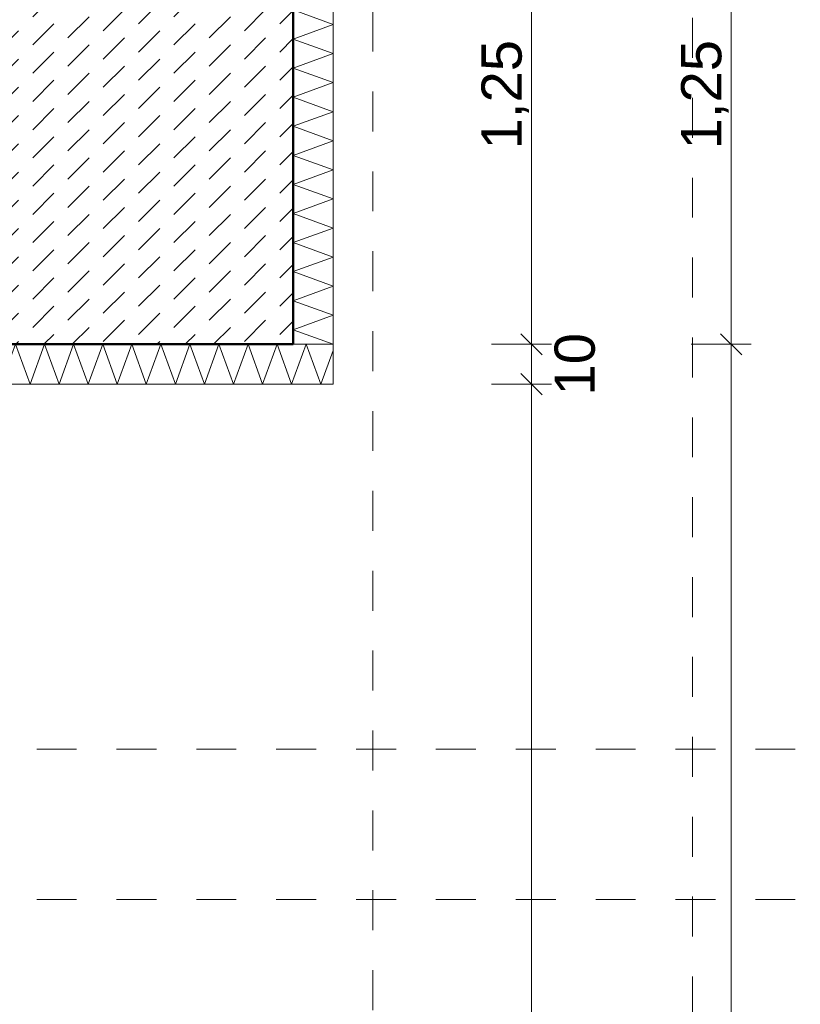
# Model space of a CAD drawing. Header units: metres. Extents: x -273 to 6, y -183 to 13.
# Tile 350 of 379: x 0.14 to 2.1, y -14.6 to -12.13. Entities that reach past the tile are written whole.
import ezdxf

# ---------------------------------------------------------------- set-up
doc = ezdxf.new("R2010")
doc.units = ezdxf.units.M
doc.header["$LTSCALE"] = 0.05
doc.header["$PDMODE"] = 1
doc.header["$PDSIZE"] = -2
doc.linetypes.add('Dash Style-1', pattern=[1.999894, 0.999947, -0.999947])
doc.linetypes.add('ISO-03 Gestrichelt mit Abstand-3', pattern=[1.524, 0.6096, -0.9144])
doc.layers.get('0').update_dxf_attribs({"lineweight": 25})
for name, color, linetype, lineweight, true_color in [('00 -Bauelemente -Beton unbewehrt', 7, 'Continuous', 9, 0xf7e06e), ('00 -Bauelemente -Dämmung innen', 7, 'Continuous', 9, 0xff7fe6), ('30 -32 Gründung- 2 Flachgründungen u. Bodenplatten', 7, 'Continuous', 9, 0xff6633), ('40 -41 Abwasser_Wasser_Gas- 1 Abwasser + sanitäre Anlagen', 7, 'Continuous', 9, 0xff6633), ('70 -72 Beschriftung- 1 Beschriftung allgemein', 7, 'Continuous', 9, 0xff6633), ('70 -76 Bemaßung- 2 Allgemein', 7, 'Continuous', 5, 0x6666cc)]:
    doc.layers.add(name, color=color, linetype=linetype, lineweight=lineweight, true_color=true_color)
doc.layers.add('Keine', color=7, linetype='Continuous', lineweight=9)
doc.styles.add('Arial', font='arial.ttf')
doc.dimstyles.new('k+k_klein', dxfattribs={"dimtxt": 0.100689, "dimasz": 0.05302, "dimexe": 0.05, "dimexo": 0.15, "dimgap": 0.005, "dimtad": 1, "dimdec": 3, "dimtxsty": 'Arial', "dimblk": 'VW_SLASH-2', "dimblk1": 'VW_SLASH-2', "dimblk2": 'VW_SLASH-2', "dimcen": 0, "dimdle": 0.025, "dimadec": 3, "dimazin": 0, "dimtfac": 0.75, "dimtdec": 3, "dimtix": 1, "dimtmove": 0, "dimatfit": 0, "dimldrblk": 'VW_FILLEDARROW', "dimfxl": 0.1, "dimfxlon": 1, "dimfrac": 2, "dimtolj": 1, "dimarcsym": 0})

# ---------------------------------------------------------------- blocks, each defined once
blk = doc.blocks.new('Gruppe-1224')
at = {"color": 255, "linetype": 'Continuous', "lineweight": 5}
blk.add_wipeout([(0.929, -12.947), (0.929, -7.347), (0.829, -7.347), (0.829, -12.947)], dxfattribs=at).dxf.layer = '00 -Bauelemente -Dämmung innen'
blk = doc.blocks.new('Gruppe-1225')
at = {"layer": '00 -Bauelemente -Dämmung innen', "color": 7, "transparency": 33554687, "flags": 128}
blk.add_lwpolyline([(0.929, -12.947), (0.829, -12.9106), (0.929, -12.8742), (0.829, -12.8379), (0.929, -12.8015), (0.829, -12.7651), (0.929, -12.7287), (0.829, -12.6923), (0.929, -12.6559), (0.829, -12.6195), (0.929, -12.5831), (0.829, -12.5467), (0.929, -12.5103), (0.829, -12.4739), (0.929, -12.4375), (0.829, -12.4011), (0.929, -12.3647), (0.829, -12.3283), (0.929, -12.2919), (0.829, -12.2555), (0.929, -12.2191), (0.829, -12.1827), (0.929, -12.1463), (0.829, -12.1099)], dxfattribs=at)
blk = doc.blocks.new('Gruppe-1226')
at = {"layer": '00 -Bauelemente -Dämmung innen', "color": 7, "linetype": 'Continuous', "lineweight": 9, "transparency": 33554687}
blk.add_line((0.829, -12.947), (0.929, -12.947), dxfattribs=at)
blk = doc.blocks.new('Gruppe-1228')
at = {"color": 7, "transparency": 33554687}
blk.add_blockref('Gruppe-1226', (0, 0), dxfattribs=at)
blk = doc.blocks.new('Gruppe-1229')
at = {"layer": '00 -Bauelemente -Dämmung innen', "color": 7, "linetype": 'Continuous', "lineweight": 9, "transparency": 33554687}
blk.add_line((0.829, -7.347), (0.829, -12.947), dxfattribs=at)
blk = doc.blocks.new('Gruppe-1230')
at = {"layer": '00 -Bauelemente -Dämmung innen', "color": 7, "linetype": 'Continuous', "lineweight": 9, "transparency": 33554687}
blk.add_line((0.929, -12.947), (0.929, -7.347), dxfattribs=at)
blk = doc.blocks.new('Gruppe-1231')
at = {"color": 7, "transparency": 33554687}
for name in ['Gruppe-1229', 'Gruppe-1230']:
    blk.add_blockref(name, (0, 0), dxfattribs=at)
blk = doc.blocks.new('Gruppe-1232')
at = {"layer": '00 -Bauelemente -Dämmung innen', "color": 7}
blk.add_blockref('Gruppe-1224', (0, 0), dxfattribs=at)
at = {"color": 7, "transparency": 33554687}
for name in ['Gruppe-1228', 'Gruppe-1231']:
    blk.add_blockref(name, (0, 0), dxfattribs=at)
at = {"layer": '00 -Bauelemente -Dämmung innen', "color": 7, "transparency": 33554687}
blk.add_blockref('Gruppe-1225', (0, 0), dxfattribs=at)
blk = doc.blocks.new('Gruppe-1233')
at = {"layer": '00 -Bauelemente -Dämmung innen', "color": 7, "transparency": 33554687}
blk.add_blockref('Gruppe-1232', (0, 0), dxfattribs=at)
at = {"layer": '00 -Bauelemente -Dämmung innen', "color": 0, "flags": 1}
for tag in ['prm0_value', 'prm1_value', 'prm2_value', 'prm3_value', 'prm4_value', 'prm5_value', 'prm6_value', 'IFC_UUID', 'instanceID', 'prm0_name', 'prm0_type', 'prm1_name', 'prm1_type', 'prm2_name', 'prm2_type', 'prm3_name', 'prm3_type', 'prm4_name', 'prm4_type', 'prm5_name', 'prm5_type', 'prm6_name', 'prm6_type']:
    blk.add_attdef(tag, (0.829, -12.947), '', height=0.00018, dxfattribs=at)
blk = doc.blocks.new('Gruppe-1234')
at = {"color": 255, "linetype": 'Continuous', "lineweight": 5}
blk.add_wipeout([(-0.121, -13.047), (0.929, -13.047), (0.929, -12.947), (-0.121, -12.947)], dxfattribs=at).dxf.layer = '00 -Bauelemente -Dämmung innen'
blk = doc.blocks.new('Gruppe-1235')
at = {"layer": '00 -Bauelemente -Dämmung innen', "color": 7, "transparency": 33554687, "flags": 128}
blk.add_lwpolyline([(-0.121, -13.047), (-0.0846, -12.947), (-0.0482, -13.047), (-0.0118, -12.947), (0.0246, -13.047), (0.061, -12.947), (0.0974, -13.047), (0.1338, -12.947), (0.1702, -13.047), (0.2066, -12.947), (0.243, -13.047), (0.2794, -12.947), (0.3158, -13.047), (0.3522, -12.947), (0.3886, -13.047), (0.425, -12.947), (0.4614, -13.047), (0.4977, -12.947), (0.5341, -13.047), (0.5705, -12.947), (0.6069, -13.047), (0.6433, -12.947), (0.6797, -13.047), (0.7161, -12.947), (0.7525, -13.047), (0.7889, -12.947), (0.8253, -13.047), (0.8617, -12.947), (0.8981, -13.047), (0.929, -12.9622)], dxfattribs=at)
blk = doc.blocks.new('Gruppe-1236')
at = {"layer": '00 -Bauelemente -Dämmung innen', "color": 7, "linetype": 'Continuous', "lineweight": 9, "transparency": 33554687}
blk.add_line((-0.121, -12.947), (-0.121, -13.047), dxfattribs=at)
blk = doc.blocks.new('Gruppe-1237')
at = {"layer": '00 -Bauelemente -Dämmung innen', "color": 7, "linetype": 'Continuous', "lineweight": 9, "transparency": 33554687}
blk.add_line((0.929, -13.047), (0.929, -12.947), dxfattribs=at)
blk = doc.blocks.new('Gruppe-1238')
at = {"color": 7, "transparency": 33554687}
for name in ['Gruppe-1236', 'Gruppe-1237']:
    blk.add_blockref(name, (0, 0), dxfattribs=at)
blk = doc.blocks.new('Gruppe-1239')
at = {"layer": '00 -Bauelemente -Dämmung innen', "color": 7, "linetype": 'Continuous', "lineweight": 9, "transparency": 33554687}
blk.add_line((0.929, -12.947), (-0.121, -12.947), dxfattribs=at)
blk = doc.blocks.new('Gruppe-1240')
at = {"layer": '00 -Bauelemente -Dämmung innen', "color": 7, "linetype": 'Continuous', "lineweight": 9, "transparency": 33554687}
blk.add_line((-0.121, -13.047), (0.929, -13.047), dxfattribs=at)
blk = doc.blocks.new('Gruppe-1241')
at = {"color": 7, "transparency": 33554687}
for name in ['Gruppe-1239', 'Gruppe-1240']:
    blk.add_blockref(name, (0, 0), dxfattribs=at)
blk = doc.blocks.new('Gruppe-1242')
at = {"layer": '00 -Bauelemente -Dämmung innen', "color": 7}
blk.add_blockref('Gruppe-1234', (0, 0), dxfattribs=at)
at = {"color": 7, "transparency": 33554687}
for name in ['Gruppe-1238', 'Gruppe-1241']:
    blk.add_blockref(name, (0, 0), dxfattribs=at)
at = {"layer": '00 -Bauelemente -Dämmung innen', "color": 7, "transparency": 33554687}
blk.add_blockref('Gruppe-1235', (0, 0), dxfattribs=at)
blk = doc.blocks.new('Gruppe-1243')
at = {"layer": '00 -Bauelemente -Dämmung innen', "color": 7, "transparency": 33554687}
blk.add_blockref('Gruppe-1242', (0, 0), dxfattribs=at)
at = {"layer": '00 -Bauelemente -Dämmung innen', "color": 0, "flags": 1}
for tag in ['prm0_value', 'prm1_value', 'prm2_value', 'prm3_value', 'prm4_value', 'prm5_value', 'prm6_value', 'IFC_UUID', 'instanceID', 'prm0_name', 'prm0_type', 'prm1_name', 'prm1_type', 'prm2_name', 'prm2_type', 'prm3_name', 'prm3_type', 'prm4_name', 'prm4_type', 'prm5_name', 'prm5_type', 'prm6_name', 'prm6_type']:
    blk.add_attdef(tag, (-0.121, -13.047), '', height=0.00018, dxfattribs=at)
blk = doc.blocks.new('Gruppe-2162')
at = {"layer": '30 -32 Gründung- 2 Flachgründungen u. Bodenplatten', "flags": 128}
blk.add_lwpolyline([(-1.671, -7.447), (0.829, -7.447), (0.829, -12.947), (-1.671, -12.947)], close=True, dxfattribs=at)
blk = doc.blocks.new('Gruppe-2313')
at = {"layer": '40 -41 Abwasser_Wasser_Gas- 1 Abwasser + sanitäre Anlagen', "linetype": 'Dash Style-1'}
for p, q in [((-1.0132, -13.9606), (2.1443, -13.9606)), ((-1.0132, -14.3372), (2.5585, -14.3372))]:
    blk.add_line(p, q, dxfattribs=at)
blk = doc.blocks.new('Gruppe-2490')
at = {"layer": 'Keine', "color": 7, "linetype": 'ISO-03 Gestrichelt mit Abstand-3', "lineweight": 9, "flags": 128}
blk.add_lwpolyline([(1.279, 0.253), (1.279, -2.9974), (1.029, -3.9304), (1.029, -20.572), (1.829, -20.572), (1.829, -4.0357), (2.079, -3.1027), (2.079, 0.253)], close=True, dxfattribs=at)
blk = doc.blocks.new('_FU_2D LP5 (2D)')
at = {"color": 255}
blk.add_wipeout([(-1.67099996, -7.44704198), (0.82900004, -7.44704198), (0.82900004, -12.94704198), (-1.67099996, -12.94704198)], dxfattribs=at).dxf.layer = '00 -Bauelemente -Beton unbewehrt'
at = {"layer": '00 -Bauelemente -Beton unbewehrt', "linetype": 'Continuous', "lineweight": 9}
h = blk.add_hatch(dxfattribs=at)
h.set_pattern_fill('Unbew_ Beton1 1mm SRF', style=0, pattern_type=2)
h.set_pattern_definition([(45, (0, 0), (0.08838828, 0.01767774), [0.075, -0.05])])
h.paths.add_polyline_path([(-1.67099996, -7.44704198), (0.82900004, -7.44704198), (0.82900004, -12.94704198), (-1.67099996, -12.94704198)])
at = {"layer": '00 -Bauelemente -Beton unbewehrt', "flags": 128}
blk.add_lwpolyline([(-1.67099996, -7.44704198), (0.82900004, -7.44704198), (0.82900004, -12.94704198), (-1.67099996, -12.94704198)], close=True, dxfattribs=at)
at = {"layer": '00 -Bauelemente -Dämmung innen', "color": 7}
blk.add_blockref('Gruppe-1233', (0, 0), dxfattribs=at)
blk.add_blockref('Gruppe-1243', (0, 0), dxfattribs=at)
at = {"layer": '30 -32 Gründung- 2 Flachgründungen u. Bodenplatten', "color": 7}
blk.add_blockref('Gruppe-2162', (0, 0), dxfattribs=at)
at = {"layer": '40 -41 Abwasser_Wasser_Gas- 1 Abwasser + sanitäre Anlagen'}
blk.add_blockref('Gruppe-2313', (0, 0), dxfattribs=at)
at = {"layer": '70 -72 Beschriftung- 1 Beschriftung allgemein', "color": 7}
blk.add_blockref('Gruppe-2490', (0, 0), dxfattribs=at)
at = {"layer": '70 -72 Beschriftung- 1 Beschriftung allgemein', "color": 103, "lineweight": 50, "true_color": 0x66cc7f, "flags": 128}
blk.add_lwpolyline([(-0.22099996, -30.09704198), (-0.22099996, -24.19704198), (0.82900004, -24.19704198), (0.82900004, -18.69704198), (-0.22099996, -18.69704198), (-0.22099996, -12.94704198), (0.82900004, -12.94704198), (0.82900004, -7.44704198), (-1.67099996, -7.44704198), (-1.67099996, -8.49704198), (-6.57099996, -8.49704198), (-6.57099996, -5.79704198), (-10.77099996, -5.79704198), (-10.77099996, -8.49704198), (-14.72099996, -8.49704198), (-14.72099996, -6.14704198), (-19.12099996, -6.14704198), (-19.12099996, -8.49704198), (-24.42099996, -8.49704198), (-24.42099996, 0.10994365), (-25.92099996, 0.10994365), (-25.92099996, -0.24704198), (-28.52099996, -0.24704198)], dxfattribs=at)
blk = doc.blocks.new('VW_SLASH-2')
at = {"color": 0, "linetype": 'ByBlock', "lineweight": -2, "transparency": 16777216}
blk.add_line((0.472, 0), (-1, 0), dxfattribs=at)
at = {"color": 0, "lineweight": 5, "transparency": 16777216, "flags": 128}
blk.add_lwpolyline([(0.5, 0.5), (-0.5, -0.5)], dxfattribs=at)
blk = doc.blocks.new('*D2947')
at = {"layer": '70 -76 Bemaßung- 2 Allgemein', "color": 0, "lineweight": -2}
for p, q in [((2.076, -11.697), (1.976, -11.697)), ((1.926, -12.894), (1.926, -11.7501)), ((1.826, -12.947), (1.976, -12.947))]:
    blk.add_line(p, q, dxfattribs=at)
at = {"layer": 'Defpoints', "color": 0}
for p in [(1.926, -11.697), (1.926, -11.697), (-0.221, -12.947)]:
    blk.add_point(p, dxfattribs=at)
at = {"layer": '70 -76 Bemaßung- 2 Allgemein', "color": 0, "lineweight": -2, "xscale": 0.05302001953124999, "yscale": 0.05302001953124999, "zscale": 0.05302001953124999}
for p, rotation in [((1.926, -11.697), 90), ((1.926, -12.947), 270)]:
    blk.add_blockref('VW_SLASH-2', p, dxfattribs=dict(at, rotation=rotation))
at = {"layer": '70 -76 Bemaßung- 2 Allgemein', "color": 0, "insert": (1.8605, -12.322), "char_height": 0.10069, "attachment_point": 5, "rotation": 90, "style": 'Arial'}
blk.add_mtext('\\A1;1,25', dxfattribs=at)
blk = doc.blocks.new('VW_FILLEDARROW')
at = {"linetype": 'Continuous', "lineweight": 0, "transparency": 16777216}
blk.add_hatch(color=0, dxfattribs=at).paths.add_polyline_path([(-2.829, 0.758), (0, 0), (-2.829, -0.758)])
at = {"color": 0, "lineweight": 5, "transparency": 16777216, "flags": 128}
blk.add_lwpolyline([(-2.829, 0.758), (0, 0), (-2.829, -0.758)], close=True, dxfattribs=at)
blk = doc.blocks.new('*D2948')
at = {"layer": '70 -76 Bemaßung- 2 Allgemein', "color": 0, "lineweight": -2}
for p, q in [((1.826, -12.947), (1.976, -12.947)), ((1.926, -18.644), (1.926, -13.0001)), ((1.826, -18.697), (1.976, -18.697))]:
    blk.add_line(p, q, dxfattribs=at)
at = {"layer": 'Defpoints', "color": 0}
for p in [(-0.221, -12.947), (1.926, -12.947), (0.829, -18.697)]:
    blk.add_point(p, dxfattribs=at)
at = {"layer": '70 -76 Bemaßung- 2 Allgemein', "color": 0, "lineweight": -2, "xscale": 0.05302001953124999, "yscale": 0.05302001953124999, "zscale": 0.05302001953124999}
for p, rotation in [((1.926, -12.947), 90.00000000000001), ((1.926, -18.697), 270)]:
    blk.add_blockref('VW_SLASH-2', p, dxfattribs=dict(at, rotation=rotation))
at = {"layer": '70 -76 Bemaßung- 2 Allgemein', "color": 0, "insert": (1.8607, -15.822), "char_height": 0.10069, "attachment_point": 5, "rotation": 90, "style": 'Arial'}
blk.add_mtext('\\A1;5,75', dxfattribs=at)
blk = doc.blocks.new('*D3324')
at = {"layer": '70 -76 Bemaßung- 2 Allgemein', "color": 0, "lineweight": -2}
for p, q in [((1.326, -11.697), (1.476, -11.697)), ((1.426, -12.894), (1.426, -11.7501)), ((1.326, -12.947), (1.476, -12.947))]:
    blk.add_line(p, q, dxfattribs=at)
at = {"layer": 'Defpoints', "color": 0}
for p in [(0.829, -11.697), (1.426, -11.697), (0.829, -12.947)]:
    blk.add_point(p, dxfattribs=at)
at = {"layer": '70 -76 Bemaßung- 2 Allgemein', "color": 0, "lineweight": -2, "xscale": 0.05302001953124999, "yscale": 0.05302001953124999, "zscale": 0.05302001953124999}
for p, rotation in [((1.426, -11.697), 90.00000000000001), ((1.426, -12.947), 270)]:
    blk.add_blockref('VW_SLASH-2', p, dxfattribs=dict(at, rotation=rotation))
at = {"layer": '70 -76 Bemaßung- 2 Allgemein', "color": 0, "insert": (1.3605, -12.322), "char_height": 0.10069, "attachment_point": 5, "rotation": 90, "style": 'Arial'}
blk.add_mtext('\\A1;1,25', dxfattribs=at)
blk = doc.blocks.new('*D3325')
at = {"layer": '70 -76 Bemaßung- 2 Allgemein', "color": 0, "lineweight": -2}
for p, q in [((1.426, -12.894), (1.426, -12.841)), ((1.326, -12.947), (1.476, -12.947)), ((1.426, -13.047), (1.426, -12.947)), ((1.326, -13.047), (1.476, -13.047)), ((1.426, -13.1001), (1.426, -13.1531))]:
    blk.add_line(p, q, dxfattribs=at)
at = {"layer": 'Defpoints', "color": 0}
for p in [(0.829, -12.947), (1.426, -12.947), (0.929, -13.047)]:
    blk.add_point(p, dxfattribs=at)
at = {"layer": '70 -76 Bemaßung- 2 Allgemein', "color": 0, "lineweight": -2, "xscale": 0.05302001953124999, "yscale": 0.05302001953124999, "zscale": 0.05302001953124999}
for p, rotation in [((1.426, -12.947), 270), ((1.426, -13.047), 90)]:
    blk.add_blockref('VW_SLASH-2', p, dxfattribs=dict(at, rotation=rotation))
at = {"layer": '70 -76 Bemaßung- 2 Allgemein', "color": 0, "insert": (1.5349, -12.997), "char_height": 0.10069, "attachment_point": 5, "rotation": 90, "style": 'Arial'}
blk.add_mtext('\\A1;10', dxfattribs=at)
blk = doc.blocks.new('*D3326')
at = {"layer": '70 -76 Bemaßung- 2 Allgemein', "color": 0, "lineweight": -2}
for p, q in [((1.326, -13.047), (1.476, -13.047)), ((1.426, -18.544), (1.426, -13.1001)), ((1.326, -18.597), (1.476, -18.597))]:
    blk.add_line(p, q, dxfattribs=at)
at = {"layer": 'Defpoints', "color": 0}
for p in [(0.929, -13.047), (1.426, -13.047), (0.929, -18.597)]:
    blk.add_point(p, dxfattribs=at)
at = {"layer": '70 -76 Bemaßung- 2 Allgemein', "color": 0, "lineweight": -2, "xscale": 0.05302001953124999, "yscale": 0.05302001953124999, "zscale": 0.05302001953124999}
for p, rotation in [((1.426, -13.047), 90.00000000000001), ((1.426, -18.597), 270)]:
    blk.add_blockref('VW_SLASH-2', p, dxfattribs=dict(at, rotation=rotation))
at = {"layer": '70 -76 Bemaßung- 2 Allgemein', "color": 0, "insert": (1.3607, -15.822), "char_height": 0.10069, "attachment_point": 5, "rotation": 90, "style": 'Arial'}
blk.add_mtext('\\A1;5,55', dxfattribs=at)
blk = doc.blocks.new('*D3764')
at = {"layer": '70 -76 Bemaßung- 2 Allgemein', "color": 0, "lineweight": -2}
for p, q in [((-0.421, -15.3907), (-0.421, -15.5407)), ((0.829, -15.3907), (0.829, -15.5407)), ((0.776, -15.4907), (-0.368, -15.4907))]:
    blk.add_line(p, q, dxfattribs=at)
at = {"layer": 'Defpoints', "color": 0}
for p in [(-0.421, -12.947), (0.829, -12.947), (-0.421, -15.4907)]:
    blk.add_point(p, dxfattribs=at)
at = {"layer": '70 -76 Bemaßung- 2 Allgemein', "color": 0, "lineweight": -2, "xscale": 0.05302001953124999, "yscale": 0.05302001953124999, "zscale": 0.05302001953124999, "rotation": 180}
blk.add_blockref('VW_SLASH-2', (-0.421, -15.4907), dxfattribs=at)
at = {"layer": '70 -76 Bemaßung- 2 Allgemein', "color": 0, "lineweight": -2, "xscale": 0.05302001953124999, "yscale": 0.05302001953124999, "zscale": 0.05302001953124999}
blk.add_blockref('VW_SLASH-2', (0.829, -15.4907), dxfattribs=at)
at = {"layer": '70 -76 Bemaßung- 2 Allgemein', "color": 0, "insert": (0.204, -15.4252), "char_height": 0.10069, "attachment_point": 5, "style": 'Arial'}
blk.add_mtext('\\A1;1,25', dxfattribs=at)
blk = doc.blocks.new('*D3765')
at = {"layer": '70 -76 Bemaßung- 2 Allgemein', "color": 0, "lineweight": -2}
for p, q in [((0.829, -15.3907), (0.829, -15.5407)), ((3.228, -15.3907), (3.228, -15.5407)), ((3.175, -15.4907), (0.882, -15.4907))]:
    blk.add_line(p, q, dxfattribs=at)
at = {"layer": 'Defpoints', "color": 0}
for p in [(0.829, -12.947), (3.228, -13.0861), (0.829, -15.4907)]:
    blk.add_point(p, dxfattribs=at)
at = {"layer": '70 -76 Bemaßung- 2 Allgemein', "color": 0, "lineweight": -2, "xscale": 0.05302001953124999, "yscale": 0.05302001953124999, "zscale": 0.05302001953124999, "rotation": 180}
blk.add_blockref('VW_SLASH-2', (0.829, -15.4907), dxfattribs=at)
at = {"layer": '70 -76 Bemaßung- 2 Allgemein', "color": 0, "lineweight": -2, "xscale": 0.05302001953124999, "yscale": 0.05302001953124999, "zscale": 0.05302001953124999}
blk.add_blockref('VW_SLASH-2', (3.228, -15.4907), dxfattribs=at)
at = {"layer": '70 -76 Bemaßung- 2 Allgemein', "color": 0, "insert": (2.0285, -15.4076), "char_height": 0.100689, "attachment_point": 5, "style": 'Arial'}
blk.add_mtext('\\A1;2,39\\S9^ ;', dxfattribs=at)
blk = doc.blocks.new('Gruppe-2788')
at = {"layer": '70 -76 Bemaßung- 2 Allgemein'}
for base, p1, p2, text, picture, middle in [((1.92600004, -11.69704198), (-0.22099996, -12.94704198), (1.92600004, -11.69704198), '1,25', '*D2947', (1.8605365, -12.32204198)), ((1.92600004, -12.94704198), (0.82900004, -18.69704198), (-0.22099996, -12.94704198), '5,75', '*D2948', (1.86073787, -15.82204198))]:
    dim = blk.add_linear_dim(base=base, p1=p1, p2=p2, angle=270, text=text, dimstyle='k+k_klein', override={"dimtxt": 0.100689, "dimgap": 0.005, "dimdec": 8, "dimpost": '<>', "dimtxsty": 'Arial', "dimtmove": 2}, dxfattribs=at)
    dim.commit()
    dim.dimension.update_dxf_attribs({"geometry": picture, "text_midpoint": middle})
blk = doc.blocks.new('Gruppe-2795')
at = {"layer": '70 -76 Bemaßung- 2 Allgemein'}
for base, p1, p2, text, override, picture, middle in [((1.426, -11.697), (0.829, -12.947), (0.829, -11.697), '1,25', {"dimtxt": 0.100689, "dimgap": 0.005, "dimdec": 2, "dimpost": '<>', "dimtxsty": 'Arial', "dimtmove": 2}, '*D3324', (1.3605, -12.322)), ((1.426, -12.947), (0.929, -13.047), (0.829, -12.947), '10', {"dimtxt": 0.100689, "dimgap": 0.005, "dimdec": 2, "dimpost": '<>', "dimtxsty": 'Arial', "dimtix": 0, "dimtmove": 2}, '*D3325', (1.5349, -12.997)), ((1.426, -13.047), (0.929, -18.597), (0.929, -13.047), '5,55', {"dimtxt": 0.100689, "dimgap": 0.005, "dimdec": 2, "dimpost": '<>', "dimtxsty": 'Arial', "dimtmove": 2}, '*D3326', (1.3607, -15.822))]:
    dim = blk.add_linear_dim(base=base, p1=p1, p2=p2, angle=270, text=text, dimstyle='k+k_klein', override=override, dxfattribs=at)
    dim.commit()
    dim.dimension.update_dxf_attribs({"geometry": picture, "text_midpoint": middle})
blk = doc.blocks.new('Gruppe-2819')
at = {"layer": '70 -76 Bemaßung- 2 Allgemein'}
for base, p1, p2, text, picture, middle in [((-0.42099996, -15.49065186), (0.82900004, -12.94704198), (-0.42099996, -12.94704198), '1,25', '*D3764', (0.20400004, -15.42518832)), ((0.82900004, -15.49065186), (3.22800004, -13.08613744), (0.82900004, -12.94704198), '2,39\\S9^ ;', '*D3765', (2.02850004, -15.40755103))]:
    dim = blk.add_linear_dim(base=base, p1=p1, p2=p2, text=text, dimstyle='k+k_klein', override={"dimtxt": 0.100689, "dimgap": 0.005, "dimdec": 8, "dimpost": '<>', "dimtxsty": 'Arial', "dimtmove": 2}, dxfattribs=at)
    dim.commit()
    dim.dimension.update_dxf_attribs({"geometry": picture, "text_midpoint": middle})
blk = doc.blocks.new('_FU_2D Bemaßung_ Beschriftung (3D)')
at = {"layer": '70 -76 Bemaßung- 2 Allgemein'}
for name in ['Gruppe-2795', 'Gruppe-2788', 'Gruppe-2819']:
    blk.add_blockref(name, (0, 0), dxfattribs=at)

msp = doc.modelspace()

# ---------------------------------------------------------------- block references
at = {"layer": 'Keine', "color": 1}
msp.add_blockref('_FU_2D LP5 (2D)', (0, 0), dxfattribs=at)

# ---------------------------------------------------------------- next in the draw order: block references
msp.add_blockref('_FU_2D Bemaßung_ Beschriftung (3D)', (0, 0), dxfattribs=at)

doc.saveas('drawing.dxf')
